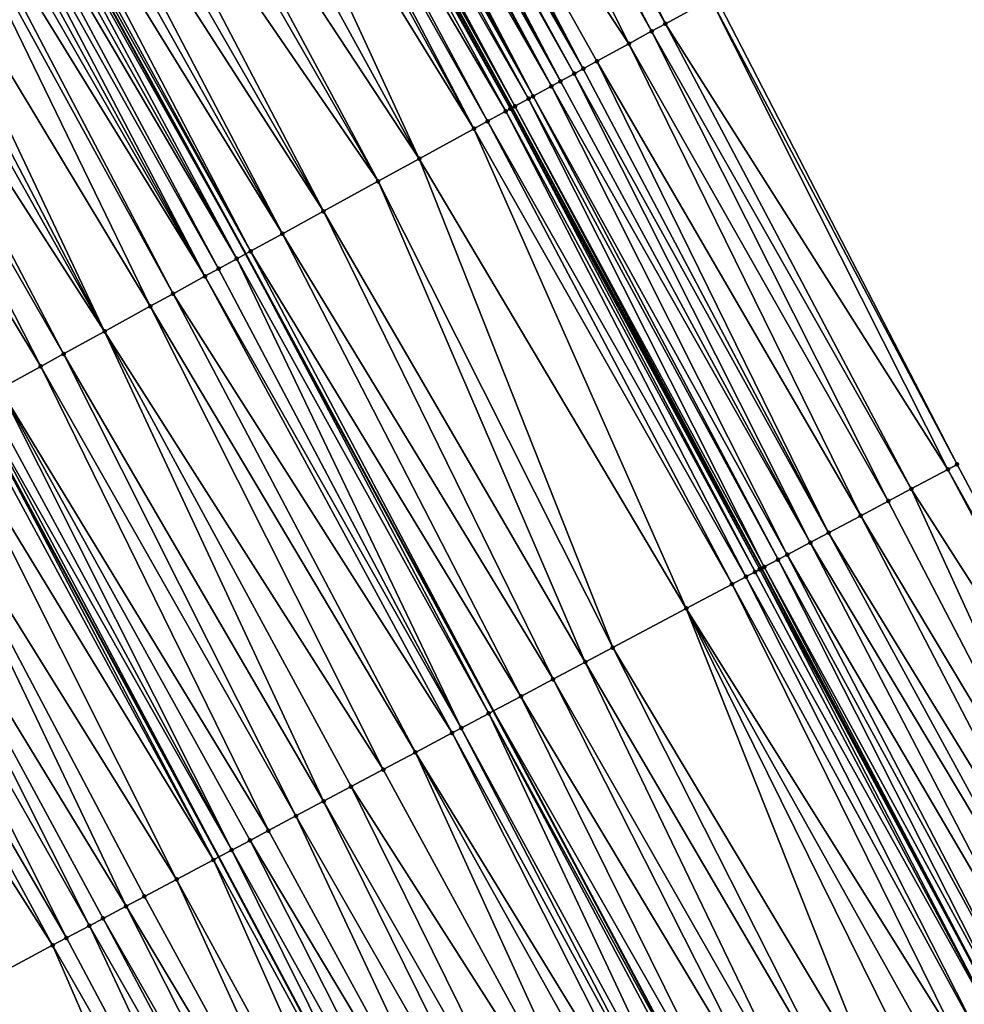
# Model space of a CAD drawing. Header units: feet. Extents: x 2004186 to 2014793, y 836912 to 864902.
# Tile 362 of 656: x 2010054 to 2010090, y 848621 to 848659. Entities that reach past the tile are written whole.
import ezdxf

# ---------------------------------------------------------------- set-up
doc = ezdxf.new("R2010")
doc.units = ezdxf.units.FT
doc.header["$LTSCALE"] = 100
doc.header["$MEASUREMENT"] = 0
for name, color, linetype, lineweight in [('EP_Travel Lane', 5, 'Continuous', 40), ('GPL_Skip Line', 2, 'Continuous', 40), ('Road Shots', 4, 'Continuous', 200), ('Road X-Section', 30, 'Continuous', 13)]:
    doc.layers.add(name, color=color, linetype=linetype, lineweight=lineweight)
doc.layers.add('I-77 SB_MM21-27-Surface-Border', color=7, linetype='Continuous')
doc.layers.add('I-77 SB_MM21-27-Surface-TIN', color=7, linetype='Continuous')

msp = doc.modelspace()

# ---------------------------------------------------------------- linework, layer by layer
at = {"layer": 'EP_Travel Lane'}
msp.add_polyline3d([(2010110.569408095, 848585.1130201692, 430.208047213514), (2010101.168451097, 848602.7657240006, 430.1428162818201), (2010091.767470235, 848620.4184726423, 430.0938760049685), (2010082.366520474, 848638.0711628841, 430.0236856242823), (2010072.768941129, 848655.7926938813, 429.9372939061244), (2010063.148234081, 848673.3265646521, 429.8635063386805), (2010053.52750486, 848690.8604758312, 429.803856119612), (2010043.90676447, 848708.3944073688, 429.7512703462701), (2010034.01297362, 848725.9959147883, 429.7053891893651), (2010024.103192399, 848743.3679477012, 429.6092993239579), (2010014.193362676, 848760.7400656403, 429.5399031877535), (2010004.283523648, 848778.1121998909, 429.4756252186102), (2009994.180354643, 848795.5193121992, 429.3876523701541), (2009984.065958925, 848812.7730712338, 429.3006642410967), (2009973.951492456, 848830.0269509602, 429.2545834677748), (2009963.837033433, 848847.280817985, 429.204192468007), (2009953.432057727, 848864.5973455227, 429.1382592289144)], dxfattribs=at)
at = {"layer": 'GPL_Skip Line'}
for points in [[(2010080.28839136, 848591.6614075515, 429.2061529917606), (2010070.887408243, 848609.3141604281, 429.1588207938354), (2010061.486445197, 848626.966875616, 429.0976714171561), (2010052.038943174, 848644.4148994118, 429.0279047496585), (2010042.41820812, 848661.9488212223, 428.9719596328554), (2010032.797483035, 848679.4827248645, 428.9096245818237), (2010023.176762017, 848697.016621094, 428.8447364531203), (2010013.479747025, 848714.2820848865, 428.7760276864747), (2010003.568814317, 848731.6535324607, 428.6968254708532), (2009993.657878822, 848749.024984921, 428.6191931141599), (2009983.746895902, 848766.3965205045, 428.5677000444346), (2009973.756289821, 848783.5710517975, 428.4902241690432), (2009963.623064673, 848800.8138424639, 428.4142938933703), (2009953.489843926, 848818.0566256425, 428.3358185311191), (2009943.356609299, 848835.2994324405, 428.2653586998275), (2009933.158281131, 848852.2558033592, 428.2070710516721), (2009922.774190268, 848869.3486734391, 428.1384617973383)], [(2010090.824792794, 848597.2647606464, 429.6626206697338), (2010081.436118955, 848614.924040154, 429.6102286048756), (2010072.047447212, 848632.5833157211, 429.5563990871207), (2010062.529427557, 848650.1726701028, 429.4880970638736), (2010052.908684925, 848667.7066057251, 429.4369344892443), (2010043.287964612, 848685.2405006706, 429.3715990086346), (2010033.667259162, 848702.7743685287, 429.2968256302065), (2010023.872220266, 848720.2107623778, 429.2373320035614), (2010013.964437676, 848737.5839718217, 429.1499372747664), (2010004.056618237, 848754.9572458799, 429.0828517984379), (2009994.14879986, 848772.3305180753, 429.0151808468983), (2009984.119520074, 848789.6335728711, 428.9301328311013), (2009974.022856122, 848806.897701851, 428.843101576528), (2009963.926152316, 848824.1618989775, 428.7791509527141), (2009953.829437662, 848841.4261146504, 428.721481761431), (2009943.524610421, 848858.56616258, 428.6641164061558)]]:
    msp.add_polyline3d(points, dxfattribs=at)
at = {"layer": 'I-77 SB_MM21-27-Surface-Border', "color": 3, "linetype": 'ByBlock', "lineweight": -2}
msp.add_polyline3d([(2009960.095674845, 848868.653770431, 429.4413727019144), (2009970.747063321, 848851.3232834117, 429.5169382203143), (2009981.016434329, 848834.1600121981, 429.5668025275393), (2009991.631023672, 848817.1987912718, 429.6556689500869), (2010001.900342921, 848800.0356085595, 429.7355085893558), (2010012.215672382, 848782.637221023, 429.8050915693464), (2010022.47097458, 848765.4620775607, 429.8637684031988), (2010032.552494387, 848748.1879407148, 429.949260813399), (2010042.286586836, 848730.7155761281, 430.0126126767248), (2010052.076704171, 848712.8784440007, 430.086101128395), (2010061.69744372, 848695.3445139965, 430.1392212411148), (2010071.142841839, 848677.7143790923, 430.1932707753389), (2010080.588222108, 848660.0842767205, 430.2587591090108), (2010089.882258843, 848642.0680139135, 430.3247548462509), (2010099.270923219, 848624.4087522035, 430.3835858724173), (2010108.129824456, 848606.4677973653, 430.4308570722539), (2010117.695080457, 848588.9024260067, 430.4908939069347)], dxfattribs=at)
at = {"layer": 'I-77 SB_MM21-27-Surface-TIN', "color": 128, "linetype": 'ByBlock', "lineweight": -2}
for points in [[(2010069.91551167, 848677.0408357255, 430.1621413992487), (2010068.863537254, 848676.4634711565, 430.1209356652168), (2010078.659594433, 848659.0257894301, 430.1882337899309)], [(2010069.91551167, 848677.0408357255, 430.1621413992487), (2010078.659594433, 848659.0257894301, 430.1882337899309), (2010080.412893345, 848659.9880487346, 430.2516966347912)], [(2010068.863537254, 848676.4634711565, 430.1209356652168), (2010068.337547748, 848676.17479306, 430.1017919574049), (2010078.133595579, 848658.7371283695, 430.1750242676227)], [(2010068.863537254, 848676.4634711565, 430.1209356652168), (2010078.133595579, 848658.7371283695, 430.1750242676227), (2010078.659594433, 848659.0257894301, 430.1882337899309)], [(2010068.337547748, 848676.17479306, 430.1017919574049), (2010066.233589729, 848675.0200806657, 430.0252143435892), (2010077.256945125, 848658.2560005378, 430.1439271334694)], [(2010068.337547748, 848676.17479306, 430.1017919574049), (2010077.256945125, 848658.2560005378, 430.1439271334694), (2010078.133595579, 848658.7371283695, 430.1750242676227)], [(2010065.882924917, 848674.8276379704, 430.0157162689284), (2010065.532264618, 848674.6351870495, 430.0033522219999), (2010075.503644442, 848657.2937444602, 430.0815886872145)], [(2010066.233589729, 848675.0200806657, 430.0252143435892), (2010065.882924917, 848674.8276379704, 430.0157162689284), (2010075.503644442, 848657.2937444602, 430.0815886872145)], [(2010066.233589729, 848675.0200806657, 430.0252143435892), (2010076.029640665, 848657.5824103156, 430.0964687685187), (2010077.256945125, 848658.2560005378, 430.1439271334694)], [(2010066.233589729, 848675.0200806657, 430.0252143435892), (2010075.503644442, 848657.2937444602, 430.0815886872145), (2010076.029640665, 848657.5824103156, 430.0964687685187)], [(2010065.356939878, 848674.5389517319, 429.9937356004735), (2010065.006299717, 848674.3464641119, 429.9685847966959), (2010074.627010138, 848656.8125871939, 430.0402358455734)], [(2010065.532264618, 848674.6351870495, 430.0033522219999), (2010065.356939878, 848674.5389517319, 429.9937356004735), (2010075.152984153, 848657.1012935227, 430.0692178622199)], [(2010065.356939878, 848674.5389517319, 429.9937356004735), (2010074.627010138, 848656.8125871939, 430.0402358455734), (2010075.152984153, 848657.1012935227, 430.0692178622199)], [(2010065.532264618, 848674.6351870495, 430.0033522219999), (2010075.152984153, 848657.1012935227, 430.0692178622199), (2010075.503644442, 848657.2937444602, 430.0815886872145)], [(2010064.655643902, 848674.15400502, 429.9533737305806), (2010064.304970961, 848673.96157714, 429.9490376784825), (2010074.276358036, 848656.620121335, 430.0226659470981)], [(2010064.830975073, 848674.2502286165, 429.9589062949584), (2010064.655643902, 848674.15400502, 429.9533737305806), (2010074.276358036, 848656.620121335, 430.0226659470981)], [(2010065.006299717, 848674.3464641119, 429.9685847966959), (2010064.830975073, 848674.2502286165, 429.9589062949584), (2010074.627010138, 848656.8125871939, 430.0402358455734)], [(2010064.830975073, 848674.2502286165, 429.9589062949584), (2010074.276358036, 848656.620121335, 430.0226659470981), (2010074.627010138, 848656.8125871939, 430.0402358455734)], [(2010063.954317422, 848673.7691139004, 429.9323815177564), (2010063.778998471, 848673.672868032, 429.9190888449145), (2010073.575039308, 848656.2352160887, 429.9967497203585)], [(2010064.129640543, 848673.8653521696, 429.9430263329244), (2010063.954317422, 848673.7691139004, 429.9323815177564), (2010073.575039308, 848656.2352160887, 429.9967497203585)], [(2010064.304970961, 848673.96157714, 429.9490376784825), (2010064.129640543, 848673.8653521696, 429.9430263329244), (2010073.575039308, 848656.2352160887, 429.9967497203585)], [(2010064.304970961, 848673.96157714, 429.9490376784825), (2010073.575039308, 848656.2352160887, 429.9967497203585), (2010074.276358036, 848656.620121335, 430.0226659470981)], [(2010063.077730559, 848673.287870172, 429.8609055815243), (2010072.768941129, 848655.7926938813, 429.9372939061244), (2010063.148234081, 848673.3265646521, 429.8635063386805)], [(2010063.253060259, 848673.384096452, 429.8673732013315), (2010063.148234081, 848673.3265646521, 429.8635063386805), (2010072.873763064, 848655.8502334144, 429.943855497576)], [(2010072.873763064, 848655.8502334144, 429.943855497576), (2010063.148234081, 848673.3265646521, 429.8635063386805), (2010072.768941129, 848655.7926938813, 429.9372939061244)], [(2010063.428377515, 848673.4803454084, 429.8817417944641), (2010063.253060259, 848673.384096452, 429.8673732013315), (2010072.873763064, 848655.8502334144, 429.943855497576)], [(2010063.778998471, 848673.672868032, 429.9190888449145), (2010063.428377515, 848673.4803454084, 429.8817417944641), (2010073.399716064, 848656.1389780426, 429.9861820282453)], [(2010063.428377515, 848673.4803454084, 429.8817417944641), (2010072.873763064, 848655.8502334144, 429.943855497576), (2010073.399716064, 848656.1389780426, 429.9861820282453)], [(2010063.778998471, 848673.672868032, 429.9190888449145), (2010073.399716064, 848656.1389780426, 429.9861820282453), (2010073.575039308, 848656.2352160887, 429.9967497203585)], [(2010062.902392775, 848673.1916586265, 429.8595719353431), (2010062.376391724, 848672.9030015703, 429.847759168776), (2010072.523111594, 848655.6577664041, 429.9258845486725)], [(2010063.077730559, 848673.287870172, 429.8609055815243), (2010062.902392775, 848673.1916586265, 429.8595719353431), (2010072.698440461, 848655.7539941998, 429.932880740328)], [(2010062.902392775, 848673.1916586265, 429.8595719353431), (2010072.523111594, 848655.6577664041, 429.9258845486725), (2010072.698440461, 848655.7539941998, 429.932880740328)], [(2010063.077730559, 848673.287870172, 429.8609055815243), (2010072.698440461, 848655.7539941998, 429.932880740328), (2010072.768941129, 848655.7926938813, 429.9372939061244)], [(2010062.025716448, 848672.7105779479, 429.8449065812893), (2010061.675054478, 848672.5181300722, 429.8336035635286), (2010071.295787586, 848654.9842118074, 429.8908388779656)], [(2010062.376391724, 848672.9030015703, 429.847759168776), (2010062.025716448, 848672.7105779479, 429.8449065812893), (2010071.821777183, 848655.2728897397, 429.9099268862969)], [(2010062.025716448, 848672.7105779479, 429.8449065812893), (2010071.295787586, 848654.9842118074, 429.8908388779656), (2010071.821777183, 848655.2728897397, 429.9099268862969)], [(2010062.376391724, 848672.9030015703, 429.847759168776), (2010071.821777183, 848655.2728897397, 429.9099268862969), (2010072.523111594, 848655.6577664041, 429.9258845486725)], [(2010061.675054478, 848672.5181300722, 429.8336035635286), (2010060.798414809, 848672.036982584, 429.7956601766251), (2010071.295787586, 848654.9842118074, 429.8908388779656)], [(2010060.798414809, 848672.036982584, 429.7956601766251), (2010059.571125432, 848671.3633648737, 429.7386276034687), (2010069.191860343, 848653.8294433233, 429.7947121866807)], [(2010060.798414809, 848672.036982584, 429.7956601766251), (2010069.191860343, 848653.8294433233, 429.7947121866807), (2010071.295787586, 848654.9842118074, 429.8908388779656)], [(2010059.571125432, 848671.3633648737, 429.7386276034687), (2010058.168502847, 848670.593527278, 429.6773556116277), (2010069.191860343, 848653.8294433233, 429.7947121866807)], [(2010057.642523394, 848670.3048308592, 429.6518279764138), (2010056.239901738, 848669.5349915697, 429.5899657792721), (2010067.613903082, 848652.9633885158, 429.7301276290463)], [(2010058.168502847, 848670.593527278, 429.6773556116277), (2010057.642523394, 848670.3048308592, 429.6518279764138), (2010067.613903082, 848652.9633885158, 429.7301276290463)], [(2010058.168502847, 848670.593527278, 429.6773556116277), (2010067.613903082, 848652.9633885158, 429.7301276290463), (2010069.191860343, 848653.8294433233, 429.7947121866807)], [(2010056.239901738, 848669.5349915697, 429.5899657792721), (2010055.538582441, 848669.1500873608, 429.5644128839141), (2010065.509983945, 848651.8086052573, 429.6288532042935)], [(2010056.239901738, 848669.5349915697, 429.5899657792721), (2010065.509983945, 848651.8086052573, 429.6288532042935), (2010067.613903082, 848652.9633885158, 429.7301276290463)], [(2010055.538582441, 848669.1500873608, 429.5644128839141), (2010054.661948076, 848668.6689302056, 429.5231011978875), (2010065.509983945, 848651.8086052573, 429.6288532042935)], [(2010054.661948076, 848668.6689302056, 429.5231011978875), (2010054.135972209, 848668.3802272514, 429.4952965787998), (2010063.932045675, 848650.94251584, 429.5522098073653)], [(2010054.661948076, 848668.6689302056, 429.5231011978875), (2010063.932045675, 848650.94251584, 429.5522098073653), (2010065.509983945, 848651.8086052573, 429.6288532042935)], [(2010054.135972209, 848668.3802272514, 429.4952965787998), (2010053.434661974, 848667.9953065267, 429.4639890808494), (2010063.932045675, 848650.94251584, 429.5522098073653)], [(2010052.733357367, 848667.6103755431, 429.4291073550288), (2010062.529427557, 848650.1726701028, 429.4880970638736), (2010052.908684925, 848667.7066057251, 429.4369344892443)], [(2010053.084012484, 848667.8028359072, 429.4447616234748), (2010052.908684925, 848667.7066057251, 429.4369344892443), (2010062.704755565, 848650.268899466, 429.4956394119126)], [(2010062.704755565, 848650.268899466, 429.4956394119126), (2010052.908684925, 848667.7066057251, 429.4369344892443), (2010062.529427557, 848650.1726701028, 429.4880970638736)], [(2010053.434661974, 848667.9953065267, 429.4639890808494), (2010053.084012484, 848667.8028359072, 429.4447616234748), (2010062.704755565, 848650.268899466, 429.4956394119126)], [(2010053.434661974, 848667.9953065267, 429.4639890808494), (2010062.704755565, 848650.268899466, 429.4956394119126), (2010063.932045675, 848650.94251584, 429.5522098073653)], [(2010052.382690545, 848667.4179365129, 429.4208862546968), (2010052.032028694, 848667.225488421, 429.4095079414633), (2010062.178771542, 848649.9802113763, 429.4730123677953)], [(2010052.733357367, 848667.6103755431, 429.4291073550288), (2010052.382690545, 848667.4179365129, 429.4208862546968), (2010062.178771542, 848649.9802113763, 429.4730123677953)], [(2010052.733357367, 848667.6103755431, 429.4291073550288), (2010062.178771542, 848649.9802113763, 429.4730123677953), (2010062.529427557, 848650.1726701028, 429.4880970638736)], [(2010051.681370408, 848667.0330338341, 429.3958664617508), (2010051.330719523, 848666.8405657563, 429.3775245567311), (2010060.951461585, 848649.3066311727, 429.4290445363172)], [(2010052.032028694, 848667.225488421, 429.4095079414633), (2010051.681370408, 848667.0330338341, 429.3958664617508), (2010061.477445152, 848649.5953200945, 429.451961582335)], [(2010051.681370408, 848667.0330338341, 429.3958664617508), (2010060.951461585, 848649.3066311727, 429.4290445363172), (2010061.477445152, 848649.5953200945, 429.451961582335)], [(2010052.032028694, 848667.225488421, 429.4095079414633), (2010061.477445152, 848649.5953200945, 429.451961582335), (2010062.178771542, 848649.9802113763, 429.4730123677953)], [(2010050.980075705, 848666.6480847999, 429.3546954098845), (2010050.454107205, 848666.3593684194, 429.3222126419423), (2010060.951461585, 848649.3066311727, 429.4290445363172)], [(2010051.330719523, 848666.8405657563, 429.3775245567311), (2010050.980075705, 848666.6480847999, 429.3546954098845), (2010060.951461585, 848649.3066311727, 429.4290445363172)], [(2010050.103454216, 848666.1669041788, 429.3052076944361), (2010048.525499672, 848665.3008444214, 429.2389029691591), (2010058.847550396, 848648.1518334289, 429.322723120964)], [(2010050.454107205, 848666.3593684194, 429.3222126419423), (2010050.103454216, 848666.1669041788, 429.3052076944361), (2010059.724184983, 848648.6329901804, 429.3638965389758)], [(2010050.103454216, 848666.1669041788, 429.3052076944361), (2010058.847550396, 848648.1518334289, 429.322723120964), (2010059.724184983, 848648.6329901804, 429.3638965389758)], [(2010050.454107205, 848666.3593684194, 429.3222126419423), (2010059.724184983, 848648.6329901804, 429.3638965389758), (2010060.951461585, 848649.3066311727, 429.4290445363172)], [(2010048.525499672, 848665.3008444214, 429.2389029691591), (2010047.824180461, 848664.9159400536, 429.2132947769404), (2010057.094270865, 848647.1895388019, 429.2469530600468)], [(2010048.525499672, 848665.3008444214, 429.2389029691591), (2010057.094270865, 848647.1895388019, 429.2469530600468), (2010058.847550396, 848648.1518334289, 429.322723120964)], [(2010047.298195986, 848664.6272527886, 429.1909565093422), (2010046.246241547, 848664.0498518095, 429.1370646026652), (2010057.094270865, 848647.1895388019, 429.2469530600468)], [(2010047.824180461, 848664.9159400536, 429.2132947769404), (2010047.298195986, 848664.6272527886, 429.1909565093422), (2010057.094270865, 848647.1895388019, 429.2469530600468)], [(2010046.246241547, 848664.0498518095, 429.1370646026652), (2010045.544927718, 848663.6649376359, 429.1080397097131), (2010055.516323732, 848646.3234655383, 429.175937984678)], [(2010046.246241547, 848664.0498518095, 429.1370646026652), (2010055.516323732, 848646.3234655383, 429.175937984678), (2010057.094270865, 848647.1895388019, 429.2469530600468)], [(2010045.544927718, 848663.6649376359, 429.1080397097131), (2010044.317629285, 848662.9913364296, 429.0567576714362), (2010054.639678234, 848645.8423286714, 429.1416927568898)], [(2010045.544927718, 848663.6649376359, 429.1080397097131), (2010054.639678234, 848645.8423286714, 429.1416927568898), (2010055.516323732, 848646.3234655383, 429.175937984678)], [(2010044.317629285, 848662.9913364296, 429.0567576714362), (2010053.061716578, 848644.9762818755, 429.0798997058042), (2010054.639678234, 848645.8423286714, 429.1416927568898)], [(2010080.588222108, 848660.0842767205, 430.2587591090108), (2010080.412893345, 848659.9880487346, 430.2516966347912), (2010089.882258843, 848642.0680139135, 430.3247548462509)], [(2010080.412893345, 848659.9880487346, 430.2516966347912), (2010078.659594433, 848659.0257894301, 430.1882337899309), (2010089.529090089, 848641.8802059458, 430.3123991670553)], [(2010080.412893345, 848659.9880487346, 430.2516966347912), (2010089.529090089, 848641.8802059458, 430.3123991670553), (2010089.882258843, 848642.0680139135, 430.3247548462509)], [(2010078.659594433, 848659.0257894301, 430.1882337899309), (2010078.133595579, 848658.7371283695, 430.1750242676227), (2010088.116423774, 848641.1289577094, 430.2570064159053)], [(2010078.659594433, 848659.0257894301, 430.1882337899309), (2010088.116423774, 848641.1289577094, 430.2570064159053), (2010089.529090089, 848641.8802059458, 430.3123991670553)], [(2010078.133595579, 848658.7371283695, 430.1750242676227), (2010077.256945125, 848658.2560005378, 430.1439271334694), (2010087.2334972, 848640.65944661, 430.2293346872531)], [(2010078.133595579, 848658.7371283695, 430.1750242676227), (2010087.2334972, 848640.65944661, 430.2293346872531), (2010088.116423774, 848641.1289577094, 430.2570064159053)], [(2010077.256945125, 848658.2560005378, 430.1439271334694), (2010076.029640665, 848657.5824103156, 430.0964687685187), (2010086.173993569, 848640.0960177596, 430.1904629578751)], [(2010077.256945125, 848658.2560005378, 430.1439271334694), (2010086.173993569, 848640.0960177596, 430.1904629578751), (2010087.2334972, 848640.65944661, 430.2293346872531)], [(2010076.029640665, 848657.5824103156, 430.0964687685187), (2010075.503644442, 848657.2937444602, 430.0815886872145), (2010084.937903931, 848639.4386879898, 430.1465312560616)], [(2010076.029640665, 848657.5824103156, 430.0964687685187), (2010084.937903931, 848639.4386879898, 430.1465312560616), (2010086.173993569, 848640.0960177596, 430.1904629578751)], [(2010075.152984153, 848657.1012935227, 430.0692178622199), (2010074.627010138, 848656.8125871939, 430.0402358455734), (2010084.231579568, 848639.0630473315, 430.1128010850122)], [(2010075.503644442, 848657.2937444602, 430.0815886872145), (2010075.152984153, 848657.1012935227, 430.0692178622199), (2010084.937903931, 848639.4386879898, 430.1465312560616)], [(2010075.152984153, 848657.1012935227, 430.0692178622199), (2010084.231579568, 848639.0630473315, 430.1128010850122), (2010084.937903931, 848639.4386879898, 430.1465312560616)], [(2010074.627010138, 848656.8125871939, 430.0402358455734), (2010074.276358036, 848656.620121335, 430.0226659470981), (2010084.231579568, 848639.0630473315, 430.1128010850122)], [(2010074.276358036, 848656.620121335, 430.0226659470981), (2010073.575039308, 848656.2352160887, 429.9967497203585), (2010083.348658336, 848638.593526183, 430.0814635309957)], [(2010074.276358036, 848656.620121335, 430.0226659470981), (2010083.348658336, 848638.593526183, 430.0814635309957), (2010084.231579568, 848639.0630473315, 430.1128010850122)], [(2010073.399716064, 848656.1389780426, 429.9861820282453), (2010072.873763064, 848655.8502334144, 429.943855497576), (2010082.46576792, 848638.1239470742, 430.0289822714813)], [(2010073.575039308, 848656.2352160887, 429.9967497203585), (2010073.399716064, 848656.1389780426, 429.9861820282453), (2010082.995496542, 848638.405705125, 430.0643325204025)], [(2010073.399716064, 848656.1389780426, 429.9861820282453), (2010082.46576792, 848638.1239470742, 430.0289822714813), (2010082.995496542, 848638.405705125, 430.0643325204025)], [(2010073.575039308, 848656.2352160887, 429.9967497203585), (2010082.995496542, 848638.405705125, 430.0643325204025), (2010083.348658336, 848638.593526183, 430.0814635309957)], [(2010072.523111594, 848655.6577664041, 429.9258845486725), (2010071.821777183, 848655.2728897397, 429.9099268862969), (2010081.75943138, 848637.7483293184, 430.0036068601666)], [(2010072.698440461, 848655.7539941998, 429.932880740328), (2010072.523111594, 848655.6577664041, 429.9258845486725), (2010082.112604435, 848637.9361291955, 430.0130111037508)], [(2010072.523111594, 848655.6577664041, 429.9258845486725), (2010081.75943138, 848637.7483293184, 430.0036068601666), (2010082.112604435, 848637.9361291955, 430.0130111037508)], [(2010072.698440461, 848655.7539941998, 429.932880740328), (2010082.289188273, 848638.0300341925, 430.0195585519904), (2010072.768941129, 848655.7926938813, 429.9372939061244)], [(2010072.698440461, 848655.7539941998, 429.932880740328), (2010082.112604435, 848637.9361291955, 430.0130111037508), (2010082.289188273, 848638.0300341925, 430.0195585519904)], [(2010072.873763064, 848655.8502334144, 429.943855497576), (2010072.768941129, 848655.7926938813, 429.9372939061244), (2010082.366520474, 848638.0711628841, 430.0236856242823)], [(2010082.289188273, 848638.0300341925, 430.0195585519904), (2010082.366520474, 848638.0711628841, 430.0236856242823), (2010072.768941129, 848655.7926938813, 429.9372939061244)], [(2010072.873763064, 848655.8502334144, 429.943855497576), (2010082.366520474, 848638.0711628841, 430.0236856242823), (2010082.46576792, 848638.1239470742, 430.0289822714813)], [(2010071.821777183, 848655.2728897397, 429.9099268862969), (2010071.295787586, 848654.9842118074, 429.8908388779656), (2010081.229676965, 848637.4666197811, 429.9859540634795)], [(2010071.821777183, 848655.2728897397, 429.9099268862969), (2010081.229676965, 848637.4666197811, 429.9859540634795), (2010081.75943138, 848637.7483293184, 430.0036068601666)], [(2010071.295787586, 848654.9842118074, 429.8908388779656), (2010069.191860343, 848653.8294433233, 429.7947121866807), (2010079.463860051, 848636.52752943, 429.9057489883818)], [(2010071.295787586, 848654.9842118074, 429.8908388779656), (2010079.463860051, 848636.52752943, 429.9057489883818), (2010081.229676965, 848637.4666197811, 429.9859540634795)], [(2010069.191860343, 848653.8294433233, 429.7947121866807), (2010067.613903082, 848652.9633885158, 429.7301276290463), (2010076.638554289, 848635.0249824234, 429.7765289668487)], [(2010069.191860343, 848653.8294433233, 429.7947121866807), (2010076.638554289, 848635.0249824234, 429.7765289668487), (2010079.463860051, 848636.52752943, 429.9057489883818)], [(2010067.613903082, 848652.9633885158, 429.7301276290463), (2010065.509983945, 848651.8086052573, 429.6288532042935), (2010075.579068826, 848634.4615193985, 429.7251905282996)], [(2010067.613903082, 848652.9633885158, 429.7301276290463), (2010075.579068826, 848634.4615193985, 429.7251905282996), (2010076.638554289, 848635.0249824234, 429.7765289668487)], [(2010065.509983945, 848651.8086052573, 429.6288532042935), (2010063.932045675, 848650.94251584, 429.5522098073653), (2010074.343006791, 848633.8041377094, 429.6623189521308)], [(2010065.509983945, 848651.8086052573, 429.6288532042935), (2010074.343006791, 848633.8041377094, 429.6623189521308), (2010075.579068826, 848634.4615193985, 429.7251905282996)], [(2010063.932045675, 848650.94251584, 429.5522098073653), (2010062.704755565, 848650.268899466, 429.4956394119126), (2010073.106940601, 848633.1467638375, 429.6022990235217)], [(2010063.932045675, 848650.94251584, 429.5522098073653), (2010073.106940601, 848633.1467638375, 429.6022990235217), (2010074.343006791, 848633.8041377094, 429.6623189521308)], [(2010062.704755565, 848650.268899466, 429.4956394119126), (2010062.529427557, 848650.1726701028, 429.4880970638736), (2010072.047447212, 848632.5833157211, 429.5563990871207)], [(2010062.704755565, 848650.268899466, 429.4956394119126), (2010072.047447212, 848632.5833157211, 429.5563990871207), (2010073.106940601, 848633.1467638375, 429.6022990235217)], [(2010062.178771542, 848649.9802113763, 429.4730123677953), (2010061.477445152, 848649.5953200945, 429.451961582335), (2010070.811354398, 848631.925991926, 429.5146469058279)], [(2010062.178771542, 848649.9802113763, 429.4730123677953), (2010071.870864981, 848632.4894077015, 429.5487490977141), (2010062.529427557, 848650.1726701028, 429.4880970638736)], [(2010062.178771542, 848649.9802113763, 429.4730123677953), (2010070.811354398, 848631.925991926, 429.5146469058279), (2010071.870864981, 848632.4894077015, 429.5487490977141)], [(2010071.870864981, 848632.4894077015, 429.5487490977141), (2010072.047447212, 848632.5833157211, 429.5563990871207), (2010062.529427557, 848650.1726701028, 429.4880970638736)], [(2010061.477445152, 848649.5953200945, 429.451961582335), (2010060.951461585, 848649.3066311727, 429.4290445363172), (2010070.811354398, 848631.925991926, 429.5146469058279)], [(2010060.951461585, 848649.3066311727, 429.4290445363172), (2010059.724184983, 848648.6329901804, 429.3638965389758), (2010070.45819084, 848631.7381741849, 429.4987260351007)], [(2010060.951461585, 848649.3066311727, 429.4290445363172), (2010070.45819084, 848631.7381741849, 429.4987260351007), (2010070.811354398, 848631.925991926, 429.5146469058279)], [(2010059.724184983, 848648.6329901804, 429.3638965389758), (2010058.847550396, 848648.1518334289, 429.322723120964), (2010069.045552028, 848630.986874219, 429.4244625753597)], [(2010059.724184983, 848648.6329901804, 429.3638965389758), (2010069.045552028, 848630.986874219, 429.4244625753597), (2010070.45819084, 848631.7381741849, 429.4987260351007)], [(2010058.847550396, 848648.1518334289, 429.322723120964), (2010057.094270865, 848647.1895388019, 429.2469530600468), (2010067.809482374, 848630.3295068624, 429.3668193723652)], [(2010058.847550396, 848648.1518334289, 429.322723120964), (2010067.809482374, 848630.3295068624, 429.3668193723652), (2010069.045552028, 848630.986874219, 429.4244625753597)], [(2010057.094270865, 848647.1895388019, 429.2469530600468), (2010055.516323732, 848646.3234655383, 429.175937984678), (2010065.513917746, 848629.1086943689, 429.2643632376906)], [(2010057.094270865, 848647.1895388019, 429.2469530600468), (2010066.573404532, 848629.6721549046, 429.3147936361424), (2010067.809482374, 848630.3295068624, 429.3668193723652)], [(2010057.094270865, 848647.1895388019, 429.2469530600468), (2010065.513917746, 848629.1086943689, 429.2643632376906), (2010066.573404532, 848629.6721549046, 429.3147936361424)], [(2010055.516323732, 848646.3234655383, 429.175937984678), (2010054.639678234, 848645.8423286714, 429.1416927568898), (2010064.454420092, 848628.5452542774, 429.2213907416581)], [(2010055.516323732, 848646.3234655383, 429.175937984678), (2010064.454420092, 848628.5452542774, 429.2213907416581), (2010065.513917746, 848629.1086943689, 429.2643632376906)], [(2010054.639678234, 848645.8423286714, 429.1416927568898), (2010053.061716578, 848644.9762818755, 429.0798997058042), (2010063.394926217, 848627.9818070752, 429.1758243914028)], [(2010054.639678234, 848645.8423286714, 429.1416927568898), (2010063.394926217, 848627.9818070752, 429.1758243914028), (2010064.454420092, 848628.5452542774, 429.2213907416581)], [(2010053.061716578, 848644.9762818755, 429.0798997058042), (2010052.535733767, 848644.6875915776, 429.0565032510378), (2010061.982256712, 848627.230564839, 429.1226204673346)], [(2010053.061716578, 848644.9762818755, 429.0798997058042), (2010062.688591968, 848627.60618501, 429.148876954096), (2010063.394926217, 848627.9818070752, 429.1758243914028)], [(2010053.061716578, 848644.9762818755, 429.0798997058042), (2010061.982256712, 848627.230564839, 429.1226204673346), (2010062.688591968, 848627.60618501, 429.148876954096)], [(2010052.535733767, 848644.6875915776, 429.0565032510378), (2010052.185086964, 848644.495116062, 429.0355687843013), (2010061.982256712, 848627.230564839, 429.1226204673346)], [(2010051.834436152, 848644.3026478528, 429.0171800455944), (2010050.957792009, 848643.8215085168, 428.9820745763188), (2010061.275934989, 848626.8549192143, 429.0870786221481)], [(2010051.834436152, 848644.3026478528, 429.0171800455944), (2010061.275934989, 848626.8549192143, 429.0870786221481), (2010052.038943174, 848644.4148994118, 429.0279047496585)], [(2010052.185086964, 848644.495116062, 429.0355687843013), (2010052.038943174, 848644.4148994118, 429.0279047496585), (2010061.486445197, 848626.966875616, 429.0976714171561)], [(2010061.275934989, 848626.8549192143, 429.0870786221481), (2010061.486445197, 848626.966875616, 429.0976714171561), (2010052.038943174, 848644.4148994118, 429.0279047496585)], [(2010052.185086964, 848644.495116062, 429.0355687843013), (2010061.486445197, 848626.966875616, 429.0976714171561), (2010061.982256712, 848627.230564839, 429.1226204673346)], [(2010050.957792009, 848643.8215085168, 428.9820745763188), (2010049.37985832, 848642.9554107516, 428.902522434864), (2010059.863285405, 848626.103639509, 429.0202061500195)], [(2010050.957792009, 848643.8215085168, 428.9820745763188), (2010059.863285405, 848626.103639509, 429.0202061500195), (2010061.275934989, 848626.8549192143, 429.0870786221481)], [(2010049.37985832, 848642.9554107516, 428.902522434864), (2010047.626609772, 848641.9930596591, 428.8070784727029), (2010057.920877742, 848625.070657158, 428.938194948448)], [(2010049.37985832, 848642.9554107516, 428.902522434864), (2010057.920877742, 848625.070657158, 428.938194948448), (2010058.627206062, 848625.4462903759, 428.9692107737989)], [(2010049.37985832, 848642.9554107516, 428.902522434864), (2010058.627206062, 848625.4462903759, 428.9692107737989), (2010059.863285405, 848626.103639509, 429.0202061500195)], [(2010047.626609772, 848641.9930596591, 428.8070784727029), (2010046.749973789, 848641.5119054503, 428.7667908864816), (2010056.508242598, 848624.3193502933, 428.8614147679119)], [(2010047.626609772, 848641.9930596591, 428.8070784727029), (2010057.037983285, 848624.6010856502, 428.8884864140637), (2010057.920877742, 848625.070657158, 428.938194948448)], [(2010047.626609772, 848641.9930596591, 428.8070784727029), (2010056.508242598, 848624.3193502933, 428.8614147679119), (2010057.037983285, 848624.6010856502, 428.8884864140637)], [(2010089.529090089, 848641.8802059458, 430.3123991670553), (2010088.116423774, 848641.1289577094, 430.2570064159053), (2010098.917754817, 848624.2209435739, 430.3709898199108)], [(2010089.882258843, 848642.0680139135, 430.3247548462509), (2010089.529090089, 848641.8802059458, 430.3123991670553), (2010099.270923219, 848624.4087522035, 430.3835858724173)], [(2010089.529090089, 848641.8802059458, 430.3123991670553), (2010098.917754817, 848624.2209435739, 430.3709898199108), (2010099.270923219, 848624.4087522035, 430.3835858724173)], [(2010046.749973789, 848641.5119054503, 428.7667908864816), (2010045.697999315, 848640.9345409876, 428.7256191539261), (2010055.625323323, 848623.8498254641, 428.8287345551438)], [(2010046.749973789, 848641.5119054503, 428.7667908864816), (2010055.625323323, 848623.8498254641, 428.8287345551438), (2010056.508242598, 848624.3193502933, 428.8614147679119)], [(2010088.116423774, 848641.1289577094, 430.2570064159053), (2010087.2334972, 848640.65944661, 430.2293346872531), (2010096.445584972, 848622.9062662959, 430.2766629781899)], [(2010088.116423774, 848641.1289577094, 430.2570064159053), (2010096.445584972, 848622.9062662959, 430.2766629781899), (2010098.917754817, 848624.2209435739, 430.3709898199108)], [(2010045.697999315, 848640.9345409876, 428.7256191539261), (2010044.470699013, 848640.2609431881, 428.6755206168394), (2010055.095575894, 848623.5681027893, 428.8062892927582)], [(2010045.697999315, 848640.9345409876, 428.7256191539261), (2010055.095575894, 848623.5681027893, 428.8062892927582), (2010055.625323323, 848623.8498254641, 428.8287345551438)], [(2010087.2334972, 848640.65944661, 430.2293346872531), (2010086.173993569, 848640.0960177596, 430.1904629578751), (2010096.445584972, 848622.9062662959, 430.2766629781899)], [(2010044.470699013, 848640.2609431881, 428.6755206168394), (2010052.623429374, 848622.2533816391, 428.6959506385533), (2010055.095575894, 848623.5681027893, 428.8062892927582)], [(2010086.173993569, 848640.0960177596, 430.1904629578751), (2010084.937903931, 848639.4386879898, 430.1465312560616), (2010095.386070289, 848622.3428582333, 430.2453776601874)], [(2010086.173993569, 848640.0960177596, 430.1904629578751), (2010095.386070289, 848622.3428582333, 430.2453776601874), (2010096.445584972, 848622.9062662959, 430.2766629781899)], [(2010084.937903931, 848639.4386879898, 430.1465312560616), (2010084.231579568, 848639.0630473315, 430.1128010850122), (2010094.503144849, 848621.8733450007, 430.2169303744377)], [(2010084.937903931, 848639.4386879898, 430.1465312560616), (2010094.503144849, 848621.8733450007, 430.2169303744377), (2010095.386070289, 848622.3428582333, 430.2453776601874)], [(2010084.231579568, 848639.0630473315, 430.1128010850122), (2010083.348658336, 848638.593526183, 430.0814635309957), (2010093.443650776, 848621.3098981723, 430.1715034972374)], [(2010084.231579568, 848639.0630473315, 430.1128010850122), (2010093.443650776, 848621.3098981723, 430.1715034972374), (2010094.503144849, 848621.8733450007, 430.2169303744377)], [(2010083.348658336, 848638.593526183, 430.0814635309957), (2010082.995496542, 848638.405705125, 430.0643325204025), (2010092.560739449, 848620.8403583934, 430.1333722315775)], [(2010083.348658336, 848638.593526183, 430.0814635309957), (2010092.560739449, 848620.8403583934, 430.1333722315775), (2010093.443650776, 848621.3098981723, 430.1715034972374)], [(2010082.46576792, 848638.1239470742, 430.0289822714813), (2010082.366520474, 848638.0711628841, 430.0236856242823), (2010091.767470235, 848620.4184726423, 430.0938760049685)], [(2010082.995496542, 848638.405705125, 430.0643325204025), (2010082.46576792, 848638.1239470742, 430.0289822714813), (2010092.030998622, 848620.5586232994, 430.1063981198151)], [(2010082.46576792, 848638.1239470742, 430.0289822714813), (2010091.767470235, 848620.4184726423, 430.0938760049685), (2010092.030998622, 848620.5586232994, 430.1063981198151)], [(2010082.995496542, 848638.405705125, 430.0643325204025), (2010092.030998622, 848620.5586232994, 430.1063981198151), (2010092.560739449, 848620.8403583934, 430.1333722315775)], [(2010081.75943138, 848637.7483293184, 430.0036068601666), (2010081.229676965, 848637.4666197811, 429.9859540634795), (2010090.794922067, 848619.9012689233, 430.0534939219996)], [(2010082.112604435, 848637.9361291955, 430.0130111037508), (2010081.75943138, 848637.7483293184, 430.0036068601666), (2010091.501255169, 848620.2768931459, 430.0812262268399)], [(2010081.75943138, 848637.7483293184, 430.0036068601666), (2010090.794922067, 848619.9012689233, 430.0534939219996), (2010091.501255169, 848620.2768931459, 430.0812262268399)], [(2010082.289188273, 848638.0300341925, 430.0195585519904), (2010082.112604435, 848637.9361291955, 430.0130111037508), (2010091.501255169, 848620.2768931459, 430.0812262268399)], [(2010082.289188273, 848638.0300341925, 430.0195585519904), (2010091.767470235, 848620.4184726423, 430.0938760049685), (2010082.366520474, 848638.0711628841, 430.0236856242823)], [(2010082.289188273, 848638.0300341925, 430.0195585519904), (2010091.501255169, 848620.2768931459, 430.0812262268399), (2010091.767470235, 848620.4184726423, 430.0938760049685)], [(2010081.229676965, 848637.4666197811, 429.9859540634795), (2010079.463860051, 848636.52752943, 429.9057489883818), (2010090.088591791, 848619.5256393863, 430.0238228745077)], [(2010081.229676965, 848637.4666197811, 429.9859540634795), (2010090.088591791, 848619.5256393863, 430.0238228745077), (2010090.794922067, 848619.9012689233, 430.0534939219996)], [(2010079.463860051, 848636.52752943, 429.9057489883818), (2010076.638554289, 848635.0249824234, 429.7765289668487), (2010086.910131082, 848617.8352584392, 429.8727819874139)], [(2010079.463860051, 848636.52752943, 429.9057489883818), (2010089.205691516, 848619.0560788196, 429.9781082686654), (2010090.088591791, 848619.5256393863, 430.0238228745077)], [(2010079.463860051, 848636.52752943, 429.9057489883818), (2010088.322788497, 848618.5865234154, 429.934277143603), (2010089.205691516, 848619.0560788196, 429.9781082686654)], [(2010079.463860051, 848636.52752943, 429.9057489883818), (2010086.910131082, 848617.8352584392, 429.8727819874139), (2010088.322788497, 848618.5865234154, 429.934277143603)], [(2010076.638554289, 848635.0249824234, 429.7765289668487), (2010075.579068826, 848634.4615193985, 429.7251905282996), (2010085.674060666, 848617.1778925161, 429.8156654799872)], [(2010076.638554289, 848635.0249824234, 429.7765289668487), (2010085.674060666, 848617.1778925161, 429.8156654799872), (2010086.910131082, 848617.8352584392, 429.8727819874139)], [(2010075.579068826, 848634.4615193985, 429.7251905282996), (2010074.343006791, 848633.8041377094, 429.6623189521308), (2010084.261422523, 848616.4265912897, 429.7409464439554)], [(2010075.579068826, 848634.4615193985, 429.7251905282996), (2010084.261422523, 848616.4265912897, 429.7409464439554), (2010085.674060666, 848617.1778925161, 429.8156654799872)], [(2010074.343006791, 848633.8041377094, 429.6623189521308), (2010073.106940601, 848633.1467638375, 429.6022990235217), (2010083.378514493, 848615.9570453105, 429.7005534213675)], [(2010074.343006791, 848633.8041377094, 429.6623189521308), (2010083.378514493, 848615.9570453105, 429.7005534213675), (2010084.261422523, 848616.4265912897, 429.7409464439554)], [(2010073.106940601, 848633.1467638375, 429.6022990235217), (2010072.047447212, 848632.5833157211, 429.5563990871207), (2010081.965866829, 848615.2057619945, 429.6323680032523)], [(2010073.106940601, 848633.1467638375, 429.6022990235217), (2010081.965866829, 848615.2057619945, 429.6323680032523), (2010083.378514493, 848615.9570453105, 429.7005534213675)], [(2010071.870864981, 848632.4894077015, 429.5487490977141), (2010070.811354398, 848631.925991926, 429.5146469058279), (2010080.376607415, 848614.3606261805, 429.5767870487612)], [(2010071.870864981, 848632.4894077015, 429.5487490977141), (2010081.436118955, 848614.924040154, 429.6102286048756), (2010072.047447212, 848632.5833157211, 429.5563990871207)], [(2010071.870864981, 848632.4894077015, 429.5487490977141), (2010081.259536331, 848614.8301328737, 429.6028488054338), (2010081.436118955, 848614.924040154, 429.6102286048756)], [(2010071.870864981, 848632.4894077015, 429.5487490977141), (2010080.376607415, 848614.3606261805, 429.5767870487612), (2010081.259536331, 848614.8301328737, 429.6028488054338)], [(2010081.965866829, 848615.2057619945, 429.6323680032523), (2010072.047447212, 848632.5833157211, 429.5563990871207), (2010081.436118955, 848614.924040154, 429.6102286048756)], [(2010070.45819084, 848631.7381741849, 429.4987260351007), (2010069.045552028, 848630.986874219, 429.4244625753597), (2010079.493702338, 848613.8910746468, 429.5343677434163)], [(2010070.811354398, 848631.925991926, 429.5146469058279), (2010070.45819084, 848631.7381741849, 429.4987260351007), (2010080.023440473, 848614.1728148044, 429.563189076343)], [(2010070.45819084, 848631.7381741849, 429.4987260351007), (2010079.493702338, 848613.8910746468, 429.5343677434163), (2010080.023440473, 848614.1728148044, 429.563189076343)], [(2010070.811354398, 848631.925991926, 429.5146469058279), (2010080.023440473, 848614.1728148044, 429.563189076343), (2010080.376607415, 848614.3606261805, 429.5767870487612)], [(2010069.045552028, 848630.986874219, 429.4244625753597), (2010067.809482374, 848630.3295068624, 429.3668193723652), (2010077.374731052, 848612.764149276, 429.4319449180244)], [(2010069.045552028, 848630.986874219, 429.4244625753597), (2010078.787385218, 848613.5154203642, 429.4956697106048), (2010079.493702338, 848613.8910746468, 429.5343677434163)], [(2010069.045552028, 848630.986874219, 429.4244625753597), (2010077.374731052, 848612.764149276, 429.4319449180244), (2010078.787385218, 848613.5154203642, 429.4956697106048)], [(2010067.809482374, 848630.3295068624, 429.3668193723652), (2010066.573404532, 848629.6721549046, 429.3147936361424), (2010077.374731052, 848612.764149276, 429.4319449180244)], [(2010066.573404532, 848629.6721549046, 429.3147936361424), (2010065.513917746, 848629.1086943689, 429.2643632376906), (2010075.432327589, 848611.7311590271, 429.347058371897)], [(2010066.573404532, 848629.6721549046, 429.3147936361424), (2010075.432327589, 848611.7311590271, 429.347058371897), (2010077.374731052, 848612.764149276, 429.4319449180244)], [(2010065.513917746, 848629.1086943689, 429.2643632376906), (2010064.454420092, 848628.5452542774, 429.2213907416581), (2010074.372831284, 848611.1677163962, 429.3031627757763)], [(2010065.513917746, 848629.1086943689, 429.2643632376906), (2010074.372831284, 848611.1677163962, 429.3031627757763), (2010075.432327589, 848611.7311590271, 429.347058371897)], [(2010064.454420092, 848628.5452542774, 429.2213907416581), (2010063.394926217, 848627.9818070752, 429.1758243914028), (2010072.960170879, 848610.4164570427, 429.2437187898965)], [(2010064.454420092, 848628.5452542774, 429.2213907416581), (2010072.960170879, 848610.4164570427, 429.2437187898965), (2010074.372831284, 848611.1677163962, 429.3031627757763)], [(2010063.394926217, 848627.9818070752, 429.1758243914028), (2010062.688591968, 848627.60618501, 429.148876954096), (2010072.960170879, 848610.4164570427, 429.2437187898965)], [(2010062.688591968, 848627.60618501, 429.148876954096), (2010061.982256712, 848627.230564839, 429.1226204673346), (2010071.724084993, 848609.759120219, 429.1972175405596)], [(2010062.688591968, 848627.60618501, 429.148876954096), (2010071.724084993, 848609.759120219, 429.1972175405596), (2010072.960170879, 848610.4164570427, 429.2437187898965)], [(2010061.982256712, 848627.230564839, 429.1226204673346), (2010061.486445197, 848626.966875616, 429.0976714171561), (2010070.887408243, 848609.3141604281, 429.1588207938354)], [(2010061.982256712, 848627.230564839, 429.1226204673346), (2010070.887408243, 848609.3141604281, 429.1588207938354), (2010071.724084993, 848609.759120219, 429.1972175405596)], [(2010061.275934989, 848626.8549192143, 429.0870786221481), (2010059.863285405, 848626.103639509, 429.0202061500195), (2010069.428520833, 848608.5383068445, 429.0944469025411)], [(2010061.275934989, 848626.8549192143, 429.0870786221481), (2010070.841177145, 848609.2895738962, 429.1566991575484), (2010061.486445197, 848626.966875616, 429.0976714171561)], [(2010061.275934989, 848626.8549192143, 429.0870786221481), (2010069.428520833, 848608.5383068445, 429.0944469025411), (2010070.841177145, 848609.2895738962, 429.1566991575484)], [(2010070.841177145, 848609.2895738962, 429.1566991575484), (2010070.887408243, 848609.3141604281, 429.1588207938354), (2010061.486445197, 848626.966875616, 429.0976714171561)], [(2010059.863285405, 848626.103639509, 429.0202061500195), (2010058.627206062, 848625.4462903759, 428.9692107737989), (2010068.192455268, 848607.8809317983, 429.0340022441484)], [(2010059.863285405, 848626.103639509, 429.0202061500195), (2010068.192455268, 848607.8809317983, 429.0340022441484), (2010069.428520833, 848608.5383068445, 429.0944469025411)], [(2010058.627206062, 848625.4462903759, 428.9692107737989), (2010057.920877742, 848625.070657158, 428.938194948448), (2010068.192455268, 848607.8809317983, 429.0340022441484)], [(2010057.920877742, 848625.070657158, 428.938194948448), (2010057.037983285, 848624.6010856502, 428.8884864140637), (2010066.956399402, 848607.2235385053, 428.9669013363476)], [(2010057.920877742, 848625.070657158, 428.938194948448), (2010066.956399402, 848607.2235385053, 428.9669013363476), (2010068.192455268, 848607.8809317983, 429.0340022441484)], [(2010057.037983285, 848624.6010856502, 428.8884864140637), (2010056.508242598, 848624.3193502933, 428.8614147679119), (2010066.426656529, 848606.9418072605, 428.9413313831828)], [(2010057.037983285, 848624.6010856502, 428.8884864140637), (2010066.426656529, 848606.9418072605, 428.9413313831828), (2010066.956399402, 848607.2235385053, 428.9669013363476)], [(2010056.508242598, 848624.3193502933, 428.8614147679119), (2010055.625323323, 848623.8498254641, 428.8287345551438), (2010065.013987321, 848606.1905644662, 428.8879280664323)], [(2010056.508242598, 848624.3193502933, 428.8614147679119), (2010065.013987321, 848606.1905644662, 428.8879280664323), (2010066.426656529, 848606.9418072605, 428.9413313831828)], [(2010055.625323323, 848623.8498254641, 428.8287345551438), (2010055.095575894, 848623.5681027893, 428.8062892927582), (2010065.013987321, 848606.1905644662, 428.8879280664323)], [(2010055.095575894, 848623.5681027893, 428.8062892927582), (2010052.623429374, 848622.2533816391, 428.6959506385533), (2010063.071579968, 848605.1575815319, 428.8057098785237)], [(2010055.095575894, 848623.5681027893, 428.8062892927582), (2010063.071579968, 848605.1575815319, 428.8057098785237), (2010065.013987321, 848606.1905644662, 428.8879280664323)], [(2010052.623429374, 848622.2533816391, 428.6959506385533), (2010050.591453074, 848621.1727312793, 428.6002181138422), (2010060.599447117, 848603.842834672, 428.6859999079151)], [(2010052.623429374, 848622.2533816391, 428.6959506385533), (2010061.65893295, 848604.4062970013, 428.7370814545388), (2010063.071579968, 848605.1575815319, 428.8057098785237)], [(2010052.623429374, 848622.2533816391, 428.6959506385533), (2010060.599447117, 848603.842834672, 428.6859999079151), (2010061.65893295, 848604.4062970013, 428.7370814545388)]]:
    msp.add_3dface(points, dxfattribs=at)
at = {"layer": 'Road Shots', "lineweight": 100}
for p in [(2010078.659594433, 848659.0257894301, 430.1882337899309), (2010078.133595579, 848658.7371283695, 430.1750242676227), (2010077.256945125, 848658.2560005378, 430.1439271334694), (2010076.029640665, 848657.5824103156, 430.0964687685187), (2010075.152984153, 848657.1012935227, 430.0692178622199), (2010075.503644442, 848657.2937444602, 430.0815886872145), (2010074.627010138, 848656.8125871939, 430.0402358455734), (2010074.276358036, 848656.620121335, 430.0226659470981), (2010073.399716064, 848656.1389780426, 429.9861820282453), (2010073.575039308, 848656.2352160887, 429.9967497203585), (2010072.523111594, 848655.6577664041, 429.9258845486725), (2010072.698440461, 848655.7539941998, 429.932880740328), (2010072.873763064, 848655.8502334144, 429.943855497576), (2010071.821777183, 848655.2728897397, 429.9099268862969), (2010071.295787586, 848654.9842118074, 429.8908388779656), (2010069.191860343, 848653.8294433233, 429.7947121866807), (2010067.613903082, 848652.9633885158, 429.7301276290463), (2010065.509983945, 848651.8086052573, 429.6288532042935), (2010063.932045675, 848650.94251584, 429.5522098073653), (2010062.704755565, 848650.268899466, 429.4956394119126), (2010062.178771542, 848649.9802113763, 429.4730123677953), (2010061.477445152, 848649.5953200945, 429.451961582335), (2010060.951461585, 848649.3066311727, 429.4290445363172), (2010059.724184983, 848648.6329901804, 429.3638965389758), (2010058.847550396, 848648.1518334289, 429.322723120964), (2010057.094270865, 848647.1895388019, 429.2469530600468), (2010055.516323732, 848646.3234655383, 429.175937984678), (2010054.639678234, 848645.8423286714, 429.1416927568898), (2010089.529090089, 848641.8802059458, 430.3123991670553), (2010089.882258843, 848642.0680139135, 430.3247548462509), (2010088.116423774, 848641.1289577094, 430.2570064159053), (2010087.2334972, 848640.65944661, 430.2293346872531), (2010086.173993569, 848640.0960177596, 430.1904629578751), (2010084.937903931, 848639.4386879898, 430.1465312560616), (2010084.231579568, 848639.0630473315, 430.1128010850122), (2010083.348658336, 848638.593526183, 430.0814635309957), (2010082.46576792, 848638.1239470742, 430.0289822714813), (2010082.995496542, 848638.405705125, 430.0643325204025), (2010081.75943138, 848637.7483293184, 430.0036068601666), (2010082.112604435, 848637.9361291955, 430.0130111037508), (2010082.289188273, 848638.0300341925, 430.0195585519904), (2010081.229676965, 848637.4666197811, 429.9859540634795), (2010079.463860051, 848636.52752943, 429.9057489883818), (2010076.638554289, 848635.0249824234, 429.7765289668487), (2010075.579068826, 848634.4615193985, 429.7251905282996), (2010074.343006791, 848633.8041377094, 429.6623189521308), (2010073.106940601, 848633.1467638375, 429.6022990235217), (2010071.870864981, 848632.4894077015, 429.5487490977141), (2010070.45819084, 848631.7381741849, 429.4987260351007), (2010070.811354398, 848631.925991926, 429.5146469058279), (2010069.045552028, 848630.986874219, 429.4244625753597), (2010067.809482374, 848630.3295068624, 429.3668193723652), (2010066.573404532, 848629.6721549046, 429.3147936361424), (2010065.513917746, 848629.1086943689, 429.2643632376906), (2010064.454420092, 848628.5452542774, 429.2213907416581), (2010063.394926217, 848627.9818070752, 429.1758243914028), (2010062.688591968, 848627.60618501, 429.148876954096), (2010061.982256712, 848627.230564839, 429.1226204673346), (2010061.275934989, 848626.8549192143, 429.0870786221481), (2010059.863285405, 848626.103639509, 429.0202061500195), (2010058.627206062, 848625.4462903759, 428.9692107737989), (2010057.920877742, 848625.070657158, 428.938194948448), (2010057.037983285, 848624.6010856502, 428.8884864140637), (2010056.508242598, 848624.3193502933, 428.8614147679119), (2010055.625323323, 848623.8498254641, 428.8287345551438), (2010055.095575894, 848623.5681027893, 428.8062892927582)]:
    msp.add_point(p, dxfattribs=at)
at = {"layer": 'Road X-Section', "extrusion": (0.4810360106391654, -0.8766947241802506, 0.003273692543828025), "elevation": 222886.7372485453, "flags": 128}
msp.add_lwpolyline([(2170423.938789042, -301.3935467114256), (2170425.738789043, -301.3238896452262), (2170426.738789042, -301.2902291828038), (2170427.738789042, -301.2509976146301), (2170428.338789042, -301.2306871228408), (2170429.538789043, -301.1929357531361), (2170429.938789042, -301.1853866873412), (2170430.738789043, -301.1487812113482), (2170431.338789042, -301.1261875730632), (2170431.938789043, -301.1037206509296), (2170432.938789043, -301.060842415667), (2170434.938789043, -300.9823676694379), (2170436.738789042, -300.9260427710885), (2170437.338789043, -300.9002224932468), (2170438.338789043, -300.8550124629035), (2170439.538789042, -300.807002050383), (2170440.338789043, -300.7785493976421), (2170441.538789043, -300.724093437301), (2170441.938789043, -300.7058918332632), (2170442.338789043, -300.6825896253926), (2170442.738789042, -300.6591604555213), (2170442.938789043, -300.6504556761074), (2170444.338789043, -300.6075029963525), (2170445.738789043, -300.5562206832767), (2170446.538789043, -300.5271956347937), (2170447.738789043, -300.4733034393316), (2170448.338789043, -300.4509650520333), (2170449.138789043, -300.4253567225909), (2170450.938789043, -300.3590516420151), (2170451.338789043, -300.3420466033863), (2170451.938789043, -300.3095636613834), (2170452.338789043, -300.2867343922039), (2170452.738789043, -300.2683923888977), (2170453.138789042, -300.2547508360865), (2170453.538789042, -300.2433724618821), (2170453.938789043, -300.2351513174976), (2170454.338789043, -300.219496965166), (2170454.738789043, -300.2002694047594), (2170455.538789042, -300.1689617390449), (2170456.138789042, -300.1411569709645), (2170457.138789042, -300.0998450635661), (2170457.938789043, -300.0742920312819), (2170459.538789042, -300.0124295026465), (2170460.138789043, -299.9869017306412), (2170461.738789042, -299.9256294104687), (2170463.138789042, -299.8685965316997), (2170464.138789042, -299.8306529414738), (2170464.538789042, -299.8193498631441), (2170464.938789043, -299.8164972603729), (2170465.538789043, -299.804684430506), (2170465.738789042, -299.8033507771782), (2170465.938789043, -299.7968831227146), (2170466.138789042, -299.7825144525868), (2170466.538789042, -299.7451672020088), (2170466.738789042, -299.7318744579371), (2170466.938789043, -299.7212295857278), (2170467.138789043, -299.7152182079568), (2170467.538789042, -299.7108821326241), (2170467.738789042, -299.7053495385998), (2170467.938789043, -299.695670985), (2170468.338789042, -299.6705200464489), (2170468.538789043, -299.6609033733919), (2170468.938789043, -299.6485392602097), (2170469.338789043, -299.6390411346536), (2170471.738789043, -299.5624631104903), (2170472.338789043, -299.5433193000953), (2170473.538789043, -299.5021133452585), (2170474.138789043, -299.4913891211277), (2170474.938789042, -299.4709838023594)], dxfattribs=at)
at = {"layer": 'Road X-Section', "extrusion": (0.4810360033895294, -0.8766947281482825, 0.003273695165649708), "elevation": 222906.7193099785, "flags": 128}
msp.add_lwpolyline([(2170425.340631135, -301.3529641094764), (2170427.340631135, -301.280983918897), (2170428.540631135, -301.232418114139), (2170429.140631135, -301.2144839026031), (2170429.540631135, -301.2066362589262), (2170429.740631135, -301.2007413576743), (2170430.140631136, -301.1823463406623), (2170430.740631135, -301.1528601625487), (2170431.140631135, -301.1375877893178), (2170431.940631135, -301.1127149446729), (2170433.540631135, -301.0547419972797), (2170434.940631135, -301.0046431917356), (2170436.140631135, -300.9634712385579), (2170437.140631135, -300.9231834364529), (2170439.140631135, -300.8277389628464), (2170440.940631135, -300.7481863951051), (2170441.940631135, -300.7130807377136), (2170442.340631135, -300.6946919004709), (2170442.740631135, -300.6737573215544), (2170443.340631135, -300.6503607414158), (2170445.140631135, -300.5885673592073), (2170446.140631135, -300.5543219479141), (2170447.940631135, -300.4833064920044), (2170449.940631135, -300.4075360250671), (2170450.940631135, -300.3663623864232), (2170452.340631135, -300.3012140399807), (2170452.940631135, -300.2782968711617), (2170453.740631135, -300.2572459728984), (2170454.340631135, -300.2346188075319), (2170455.740631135, -300.1780481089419), (2170457.540631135, -300.101404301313), (2170459.940631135, -300.0001293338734), (2170461.740631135, -299.9355444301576), (2170464.140631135, -299.839417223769), (2170464.740631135, -299.8203291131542), (2170465.540631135, -299.8043713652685), (2170465.740631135, -299.7973751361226), (2170465.940631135, -299.7864003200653), (2170466.540631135, -299.7440735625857), (2170466.740631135, -299.733505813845), (2170467.540631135, -299.7075894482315), (2170467.940631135, -299.6900194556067), (2170468.540631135, -299.6610372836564), (2170468.940631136, -299.6486663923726), (2170469.540631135, -299.6337862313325), (2170470.940631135, -299.5863276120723), (2170471.940631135, -299.5552303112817), (2170472.540631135, -299.5420207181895), (2170474.540631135, -299.4785575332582), (2170474.740631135, -299.4714950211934)], dxfattribs=at)
at = {"layer": 'Road X-Section', "extrusion": (0.4694329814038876, -0.8829626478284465, 0.00310459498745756), "elevation": 194284.5748704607, "flags": 128}
msp.add_lwpolyline([(2173176.734297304, -174.7124430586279), (2173178.134297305, -174.6685326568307), (2173179.534297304, -174.615439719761), (2173180.734297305, -174.5796392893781), (2173183.134297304, -174.4798075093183), (2173185.934297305, -174.3694683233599), (2173186.534297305, -174.3470229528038), (2173187.534297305, -174.3143425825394), (2173188.134297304, -174.2872708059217), (2173189.134297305, -174.237562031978), (2173189.934297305, -174.2065460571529), (2173191.334297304, -174.1555504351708), (2173192.934297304, -174.0886776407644), (2173193.734297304, -174.0531356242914), (2173194.534297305, -174.0268790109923), (2173195.334297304, -173.999931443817), (2173196.534297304, -173.9543648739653), (2173197.734297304, -173.9113921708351), (2173198.934297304, -173.8609615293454), (2173200.334297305, -173.8089355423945), (2173201.734297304, -173.7512920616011), (2173203.334297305, -173.6770282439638), (2173203.734297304, -173.661107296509), (2173204.934297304, -173.6270049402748), (2173206.334297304, -173.5734547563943), (2173207.734297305, -173.5134345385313), (2173209.134297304, -173.4505626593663), (2173210.334297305, -173.3992239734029), (2173213.534297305, -173.2700033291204), (2173215.534297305, -173.1897978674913), (2173216.134297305, -173.1721449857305), (2173216.534297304, -173.1627406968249), (2173216.734297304, -173.1561932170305), (2173216.934297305, -173.1467694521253), (2173217.534297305, -173.1114190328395), (2173217.934297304, -173.0942879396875), (2173218.934297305, -173.062950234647), (2173219.734297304, -173.0292199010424), (2173221.134297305, -172.9852879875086), (2173222.334297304, -172.946416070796), (2173223.334297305, -172.9187442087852), (2173224.934297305, -172.8633511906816), (2173225.334297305, -172.8509954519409)], dxfattribs=at)
at = {"layer": 'Road X-Section', "extrusion": (0.4694329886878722, -0.8829626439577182, 0.00310459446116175), "elevation": 194304.5927963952, "flags": 128}
msp.add_lwpolyline([(2173178.532694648, -174.662914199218), (2173180.132694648, -174.602159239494), (2173181.532694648, -174.5518038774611), (2173182.732694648, -174.5007220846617), (2173184.332694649, -174.4320933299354), (2173186.532694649, -174.3498747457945), (2173188.132694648, -174.2964711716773), (2173188.732694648, -174.2709010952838), (2173190.132694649, -174.2037998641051), (2173191.532694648, -174.1433549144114), (2173193.132694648, -174.0811023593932), (2173194.132694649, -174.0405837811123), (2173195.532694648, -173.9940823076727), (2173197.132694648, -173.9346380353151), (2173198.332694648, -173.8907422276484), (2173200.532694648, -173.8058552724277), (2173202.132694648, -173.7421301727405), (2173202.932694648, -173.7034319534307), (2173203.532694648, -173.6746104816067), (2173203.932694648, -173.6610124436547), (2173204.932694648, -173.6349505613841), (2173205.732694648, -173.6054312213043), (2173207.332694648, -173.5372454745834), (2173208.332694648, -173.4968522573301), (2173209.932694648, -173.4221328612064), (2173211.332694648, -173.3650160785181), (2173212.932694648, -173.3035206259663), (2173213.932694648, -173.2596892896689), (2173214.932694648, -173.2139744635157), (2173215.732694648, -173.1843032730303), (2173216.532694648, -173.1565708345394), (2173217.132694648, -173.1313988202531), (2173217.732694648, -173.1044245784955), (2173218.732694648, -173.0662931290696), (2173219.932694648, -173.0208660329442), (2173220.932694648, -172.9924186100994), (2173222.132694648, -172.9611331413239), (2173224.932694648, -172.8668058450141), (2173225.332694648, -172.8542097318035)], dxfattribs=at)

doc.saveas('drawing.dxf')
